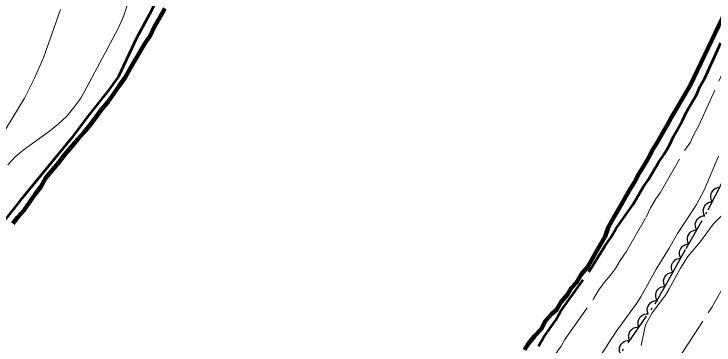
# Model space of a CAD drawing. Extents: x 355726 to 357533, y 5103782 to 5105258.
# Drawn here: x 355909.5 to 355974.4, y 5104634.2 to 5104664.9 of the extents above; entities that cross this region are included whole.
import ezdxf

# ---------------------------------------------------------------- set-up
doc = ezdxf.new("R2010")
doc.units = 0
doc.header["$LTSCALE"] = 0.6
for name, pattern in [('DASH_DOUBLE_DOT', [9.2, 5, -1.2, 0.3, -1.2, 0.3, -1.2]), ('DOT_DASHED', [7.7, 5, -1.2, 0.3, -1.2]), ('LONG_DASHED', [7.5, 6, -1.5])]:
    doc.linetypes.add(name, pattern=pattern)
for name, color, linetype, lineweight in [('1', 7, 'LONG_DASHED', 53), ('2', 7, 'LONG_DASHED', 13), ('4', 7, 'DASH_DOUBLE_DOT', 53), ('44', 7, 'Continuous', 25)]:
    doc.layers.add(name, color=color, linetype=linetype, lineweight=lineweight)

msp = doc.modelspace()

# ---------------------------------------------------------------- linework, layer by layer
at = {"layer": '1', "linetype": 'Continuous'}
msp.add_lwpolyline([(355923.67, 5104668.13), (355922.03, 5104664.84), (355920.85, 5104662.67), (355919.19, 5104659.13), (355918.2, 5104657.75), (355916.48, 5104655.63), (355914.78, 5104653.37), (355910.11, 5104647.66), (355905.65, 5104642.04)], dxfattribs=at)
at = {"layer": '1'}
msp.add_lwpolyline([(355958.12, 5104634.1), (355958.59, 5104634.92), (355959.7, 5104636.49), (355960.17, 5104637.32), (355962.85, 5104641.09), (355964.26, 5104643.38), (355964.82, 5104644.17), (355965.29, 5104644.99), (355966.86, 5104647.2), (355967.81, 5104648.85), (355968.32, 5104649.56), (355969.23, 5104651.14), (355969.78, 5104651.93), (355970.26, 5104652.75), (355970.66, 5104653.63), (355971.44, 5104654.98), (355971.84, 5104655.85), (355972.75, 5104657.43), (355973.1, 5104658.23), (355973.54, 5104658.98), (355975.81, 5104663.98)], dxfattribs=at)
at = {"layer": '2', "linetype": 'Continuous'}
for points in [[(355920.74, 5104668.04), (355919.65, 5104664.69), (355919.16, 5104663.58), (355916.25, 5104658.12), (355915.68, 5104657.12), (355915.05, 5104656.23), (355914.36, 5104655.41), (355913.58, 5104654.7), (355912.79, 5104654.04), (355910.36, 5104652.3), (355909.6, 5104651.67), (355908.92, 5104650.94)], [(355913.82, 5104665.34), (355912.27, 5104660.93), (355911.4, 5104658.98), (355910.47, 5104657.11), (355906.66, 5104650.88)]]:
    msp.add_lwpolyline(points, dxfattribs=at)
at = {"layer": '2'}
for points in [[(355949.76, 5104622.39), (355952.01, 5104624.21), (355953.33, 5104625.45), (355954.03, 5104626.15), (355956.41, 5104628.89), (355960.21, 5104634.11), (355960.56, 5104634.71), (355963.23, 5104638.48), (355963.66, 5104639.23), (355964.21, 5104640.01), (355964.8, 5104640.68), (355965.26, 5104641.31), (355965.69, 5104642.06), (355966.25, 5104642.85), (355968.11, 5104646.08), (355968.51, 5104646.95), (355968.98, 5104647.78), (355969.4, 5104648.34), (355971.65, 5104652.25), (355972.2, 5104653.03), (355972.52, 5104653.75), (355972.99, 5104654.58), (355975.17, 5104659.42)], [(355950.55, 5104611.98), (355951.04, 5104612.92), (355951.8, 5104614.95), (355952.53, 5104616.46), (355954.34, 5104619.8), (355955.85, 5104622.22), (355956.93, 5104624.17), (355957.35, 5104624.76), (355958.35, 5104625.95), (355959.84, 5104627.88), (355961.64, 5104630.55), (355963.11, 5104632.28), (355964.02, 5104633.46), (355965.33, 5104635.45), (355967.22, 5104638.09), (355967.6, 5104638.69), (355969.02, 5104641.26), (355970.24, 5104643.2), (355970.99, 5104644.55), (355972.72, 5104647.19), (355973.46, 5104648.59), (355974.8, 5104651.74)], [(355967.62, 5104634.18), (355968.04, 5104636.07), (355968.65, 5104637.2), (355969.88, 5104638.84), (355970.24, 5104639.42), (355971.28, 5104641.34), (355971.97, 5104642.42), (355973.12, 5104643.8), (355974.32, 5104645.41), (355975.17, 5104646.3)], [(355971.39, 5104633.42), (355974.23, 5104637.76), (355975.58, 5104640.16)]]:
    msp.add_lwpolyline(points, dxfattribs=at)
at = {"layer": '4', "linetype": 'Continuous', "lineweight": 90}
for points in [[(355976.09, 5104666.54), (355972.2, 5104658.36), (355971.76, 5104657.61), (355971.33, 5104656.86), (355970.9, 5104656.11), (355970.46, 5104655.35), (355970.03, 5104654.6), (355969.6, 5104653.85), (355969.17, 5104653.1), (355968.73, 5104652.34), (355968.3, 5104651.59), (355967.87, 5104650.84), (355967.43, 5104650.09), (355967, 5104649.33), (355966.66, 5104648.73), (355966.22, 5104647.98), (355965.79, 5104647.23), (355965.36, 5104646.47), (355964.92, 5104645.72), (355964.58, 5104645.12), (355964.3, 5104644.28), (355963.86, 5104643.53), (355963.43, 5104642.78), (355963, 5104642.03), (355962.65, 5104641.42), (355962.07, 5104640.76), (355961.64, 5104640), (355961.14, 5104639.49), (355960.79, 5104638.89), (355960.21, 5104638.22), (355959.77, 5104637.47), (355959.36, 5104637.1), (355958.78, 5104636.44), (355958.35, 5104635.68), (355957.76, 5104635.02), (355957.18, 5104634.35), (355956.83, 5104633.75)], [(355923.47, 5104665.42), (355923, 5104664.59)], [(355923, 5104664.59), (355922.52, 5104663.76), (355922.12, 5104662.89), (355921.61, 5104662.18), (355921.18, 5104661.43), (355920.71, 5104660.6), (355920.27, 5104659.85), (355919.8, 5104659.02), (355919.25, 5104658.24), (355918.7, 5104657.45), (355918.19, 5104656.74), (355917.6, 5104656.07), (355917.1, 5104655.37), (355916.59, 5104654.66), (355915.96, 5104653.91), (355915.42, 5104653.32), (355914.79, 5104652.58), (355914.17, 5104651.84), (355913.66, 5104651.13), (355913.07, 5104650.46), (355912.45, 5104649.72), (355911.97, 5104648.9), (355911.46, 5104648.19), (355910.95, 5104647.48), (355910.4, 5104646.69), (355909.82, 5104646.03), (355909.4, 5104645.47)]]:
    msp.add_lwpolyline(points, dxfattribs=at)
at = {"layer": '44', "linetype": 'DOT_DASHED'}
msp.add_lwpolyline([(355942.78, 5104609.85), (355945.67, 5104613.57), (355949.67, 5104617.86), (355956.12, 5104623.34), (355960.93, 5104627.68), (355963.78, 5104630.63), (355968.94, 5104638.03), (355970.29, 5104640.44), (355971.81, 5104643.15), (355973.84, 5104646.76), (355976.06, 5104651.06)], dxfattribs=at)
at = {"layer": '44'}
for points in [[(355974.23, 5104647.51), (355974.13, 5104647.7), (355974.09, 5104647.9), (355974.08, 5104648.06), (355974.11, 5104648.23), (355974.18, 5104648.4), (355974.3, 5104648.56), (355974.41, 5104648.68), (355974.56, 5104648.76), (355974.74, 5104648.82), (355974.92, 5104648.85)], [(355973.54, 5104646.18), (355973.44, 5104646.36), (355973.4, 5104646.56), (355973.39, 5104646.73), (355973.43, 5104646.9), (355973.5, 5104647.07), (355973.61, 5104647.22), (355973.72, 5104647.34), (355973.88, 5104647.43), (355974.05, 5104647.49), (355974.23, 5104647.51)], [(355972.78, 5104644.88), (355972.69, 5104645.07), (355972.66, 5104645.27), (355972.65, 5104645.44), (355972.7, 5104645.61), (355972.77, 5104645.77), (355972.89, 5104645.92), (355973.01, 5104646.04), (355973.16, 5104646.12), (355973.34, 5104646.18), (355973.52, 5104646.19)], [(355972.05, 5104643.58), (355971.96, 5104643.76), (355971.92, 5104643.96), (355971.92, 5104644.13), (355971.96, 5104644.3), (355972.04, 5104644.47), (355972.16, 5104644.62), (355972.27, 5104644.73), (355972.43, 5104644.81), (355972.61, 5104644.87), (355972.78, 5104644.88)], [(355971.32, 5104642.27), (355971.22, 5104642.45), (355971.19, 5104642.66), (355971.18, 5104642.82), (355971.23, 5104642.99), (355971.3, 5104643.16), (355971.42, 5104643.31), (355971.54, 5104643.42), (355971.69, 5104643.5), (355971.87, 5104643.56), (355972.05, 5104643.58)], [(355970.58, 5104640.96), (355970.49, 5104641.15), (355970.45, 5104641.35), (355970.45, 5104641.51), (355970.49, 5104641.68), (355970.57, 5104641.85), (355970.69, 5104642), (355970.8, 5104642.12), (355970.96, 5104642.2), (355971.14, 5104642.25), (355971.32, 5104642.27)], [(355969.85, 5104639.65), (355969.75, 5104639.84), (355969.72, 5104640.04), (355969.71, 5104640.2), (355969.76, 5104640.37), (355969.83, 5104640.54), (355969.95, 5104640.69), (355970.07, 5104640.81), (355970.23, 5104640.89), (355970.4, 5104640.94), (355970.58, 5104640.96)], [(355969.12, 5104638.34), (355969.02, 5104638.53), (355968.99, 5104638.73), (355968.98, 5104638.89), (355969.02, 5104639.07), (355969.1, 5104639.23), (355969.22, 5104639.38), (355969.34, 5104639.5), (355969.49, 5104639.58), (355969.67, 5104639.64), (355969.85, 5104639.65)], [(355968.29, 5104637.09), (355968.21, 5104637.29), (355968.2, 5104637.49), (355968.21, 5104637.66), (355968.27, 5104637.82), (355968.36, 5104637.98), (355968.49, 5104638.12), (355968.62, 5104638.22), (355968.78, 5104638.29), (355968.97, 5104638.33), (355969.15, 5104638.32)], [(355967.43, 5104635.86), (355967.35, 5104636.06), (355967.34, 5104636.26), (355967.35, 5104636.43), (355967.41, 5104636.59), (355967.5, 5104636.75), (355967.64, 5104636.89), (355967.76, 5104636.99), (355967.93, 5104637.06), (355968.11, 5104637.1), (355968.29, 5104637.09)], [(355966.57, 5104634.63), (355966.5, 5104634.83), (355966.48, 5104635.03), (355966.49, 5104635.2), (355966.55, 5104635.36), (355966.64, 5104635.52), (355966.78, 5104635.66), (355966.9, 5104635.76), (355967.07, 5104635.83), (355967.25, 5104635.87), (355967.43, 5104635.86)], [(355965.71, 5104633.4), (355965.64, 5104633.6), (355965.62, 5104633.8), (355965.63, 5104633.96), (355965.69, 5104634.13), (355965.79, 5104634.29), (355965.92, 5104634.43), (355966.05, 5104634.53), (355966.21, 5104634.6), (355966.39, 5104634.64), (355966.57, 5104634.63)]]:
    msp.add_lwpolyline(points, dxfattribs=at)

doc.saveas('drawing.dxf')
